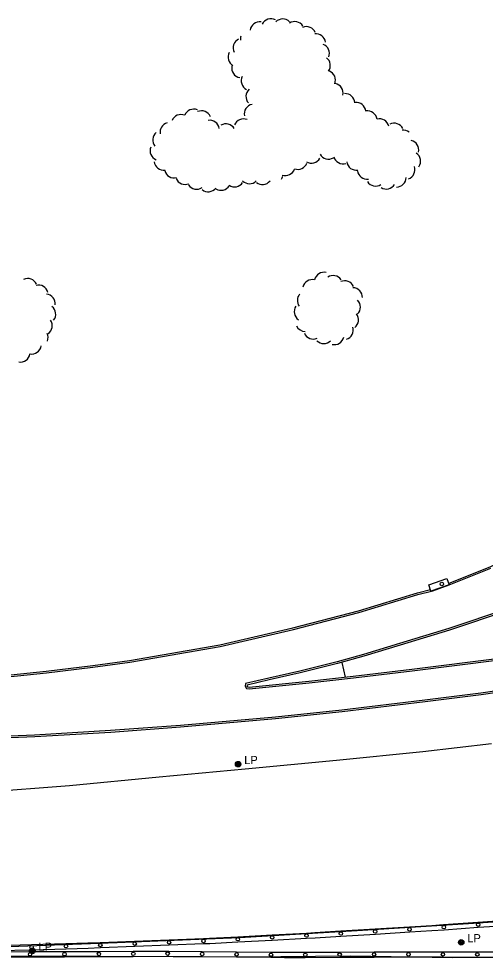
# Model space of a CAD drawing. Extents: x 2402803 to 2427059, y 6985292 to 6997652.
# Drawn here: x 2409028 to 2409299, y 6991338 to 6991885 of the extents above; entities that cross this region are included whole.
import ezdxf

# ---------------------------------------------------------------- set-up
doc = ezdxf.new("R2010")
doc.units = 0
for name, color, linetype in [('p_dtm sidewalk', 7, 'Continuous'), ('p_road - paved curb', 7, 'Continuous'), ('p_road bridge end', 7, 'Continuous'), ('p_road conc barrier', 7, 'Continuous'), ('p_structure general', 7, 'Continuous'), ('p_utility manhole', 7, 'Continuous'), ('p_veg woods', 7, 'Continuous')]:
    doc.layers.add(name, color=color, linetype=linetype)

msp = doc.modelspace()

# ---------------------------------------------------------------- linework, layer by layer
at = {"layer": 'p_dtm sidewalk'}
msp.add_lwpolyline([(2409215.87, 6991510.2), (2409217.75, 6991501.66)], dxfattribs=at)
at = {"layer": 'p_road - paved curb'}
for points in [[(2409278.09, 6991556.34), (2409302, 6991565.86), (2409313.88, 6991571.98), (2409327.56, 6991581.73), (2409341.56, 6991595.02), (2409354.41, 6991609.49), (2409362.55, 6991621.7), (2409365.05, 6991626.63), (2409365.15, 6991626.86)], [(2409256.55, 6991506.32), (2409307.38, 6991512.73), (2409341.98, 6991518), (2409356.19, 6991521.39), (2409364.64, 6991524.12), (2409372.83, 6991528.75), (2409382.62, 6991537.76), (2409388.68, 6991546.92), (2409393.37, 6991557.84), (2409395.06, 6991565.76), (2409393.81, 6991568.55), (2409390.62, 6991569.7), (2409386.86, 6991568.79), (2409365.08, 6991560.59), (2409335.12, 6991548.96), (2409312.49, 6991540.39), (2409278.35, 6991529.02)], [(2409256.68, 6991505.33), (2409307.52, 6991511.74), (2409342.17, 6991517.02), (2409356.46, 6991520.43), (2409365.04, 6991523.2), (2409373.42, 6991527.94), (2409383.39, 6991537.11), (2409389.56, 6991546.44), (2409394.33, 6991557.54), (2409396.11, 6991565.87), (2409394.55, 6991569.35), (2409390.68, 6991570.74), (2409386.57, 6991569.75), (2409364.72, 6991561.52), (2409334.76, 6991549.89), (2409312.15, 6991541.33), (2409278.03, 6991529.97)], [(2408730.37, 6991495.6), (2408790.02, 6991496.02), (2408852.29, 6991495.93), (2408880.56, 6991496.56), (2408944.73, 6991497.16), (2408978.26, 6991498.78), (2409008.26, 6991500.48), (2409044.05, 6991504.03), (2409071.12, 6991507.39), (2409092.54, 6991510.35), (2409144.99, 6991519.51), (2409187.62, 6991529.35), (2409225.75, 6991539.28), (2409260.01, 6991549.61), (2409268.61, 6991551.82), (2409278.09, 6991555.27), (2409302.41, 6991564.95)], [(2408730.36, 6991496.6), (2408790.02, 6991497.02), (2408852.28, 6991496.93), (2408880.54, 6991497.56), (2408944.7, 6991498.16), (2408978.21, 6991499.78), (2409008.18, 6991501.48), (2409043.94, 6991505.02), (2409070.99, 6991508.38), (2409092.39, 6991511.34), (2409144.79, 6991520.49), (2409187.38, 6991530.32), (2409225.48, 6991540.24), (2409259.74, 6991550.57), (2409267.28, 6991552.52)], [(2409278.03, 6991529.97), (2409249.39, 6991521.17), (2409228.32, 6991514.8), (2409213.09, 6991510.45), (2409191.41, 6991505.01), (2409173.39, 6991501.09), (2409159.87, 6991497.82), (2409159.52, 6991496.36), (2409160.42, 6991494.98), (2409161.91, 6991494.85), (2409196.73, 6991498.22), (2409222.59, 6991501.22), (2409256.68, 6991505.33)], [(2409278.32, 6991529.01), (2409249.68, 6991520.21), (2409228.6, 6991513.84), (2409213.35, 6991509.48), (2409191.64, 6991504.04), (2409173.61, 6991500.12), (2409160.7, 6991496.99), (2409160.59, 6991496.55), (2409160.99, 6991495.93), (2409161.91, 6991495.85), (2409196.62, 6991499.21), (2409222.47, 6991502.21), (2409256.56, 6991506.32)], [(2409327.26, 6991496.71), (2409296.57, 6991492.31), (2409264.13, 6991488.15), (2409215.8, 6991482.41), (2409177.17, 6991478.38), (2409121.97, 6991473.42), (2409081.41, 6991470.49), (2409037.23, 6991467.95), (2408985, 6991465.81), (2408934.05, 6991465.29), (2408881.99, 6991464.67), (2408830.43, 6991464.13), (2408783.34, 6991463.94), (2408731.1, 6991463.71)], [(2409327.43, 6991495.72), (2409296.7, 6991491.32), (2409264.25, 6991487.16), (2409215.91, 6991481.42), (2409177.27, 6991477.38), (2409122.05, 6991472.42), (2409081.47, 6991469.49), (2409037.28, 6991466.95), (2408985.03, 6991464.81), (2408934.06, 6991464.29), (2408882, 6991463.67), (2408830.44, 6991463.13), (2408783.34, 6991462.94), (2408731.1, 6991462.71)], [(2408728.35, 6991424.5), (2408786.87, 6991425.48), (2408837.26, 6991426.76), (2408888.53, 6991428.73), (2408946.08, 6991431.19), (2409006.8, 6991434.79), (2409057.44, 6991438.68), (2409109.55, 6991443.6), (2409159.56, 6991448.22), (2409212.62, 6991453.36), (2409262.85, 6991458.41), (2409302.83, 6991463.07)], [(2408730.7, 6991342.76), (2408805.07, 6991342.79), (2408890.72, 6991343.83), (2408950.8, 6991344.83), (2409027.97, 6991345.19), (2409085.23, 6991347.19), (2409156.3, 6991350.08), (2409224.77, 6991354.18), (2409289.35, 6991358.23), (2409358.28, 6991362.99), (2409429.4, 6991369.51), (2409511.52, 6991378.01), (2409586.6, 6991386.54), (2409644.27, 6991394.92), (2409727.09, 6991406.84), (2409804.55, 6991419.68), (2409929.16, 6991443.66), (2409963.83, 6991450.86)], [(2408732.38, 6991338.13), (2408826.07, 6991338.58), (2408925.18, 6991339.11), (2408991.8, 6991339.52), (2409075.37, 6991339.39), (2409159.97, 6991339.01), (2409220.81, 6991339.54), (2409280.06, 6991338.59), (2409338.14, 6991339.22), (2409386.62, 6991341.15), (2409426.56, 6991342.78), (2409480.78, 6991346.44), (2409524.07, 6991350.39), (2409574.21, 6991355.18), (2409619.3, 6991360.87), (2409680.15, 6991369.44), (2409731.1, 6991377.64), (2409785.05, 6991387.23), (2409843.11, 6991398.17), (2409892.4, 6991408.65), (2409940.87, 6991418.88), (2409962.31, 6991424)]]:
    msp.add_lwpolyline(points, dxfattribs=at)
at = {"layer": 'p_road bridge end'}
msp.add_lwpolyline([(2409278.13, 6991555.39), (2409267.58, 6991551.65), (2409266.31, 6991555.23), (2409276.86, 6991558.97)], close=True, dxfattribs=at)
at = {"layer": 'p_road conc barrier'}
for p, q in [((2409294.91, 6991359.08), (2409314.85, 6991360.48)), ((2409215.12, 6991353.96), (2409235.08, 6991355.18)), ((2409235.08, 6991355.18), (2409255.04, 6991356.4)), ((2409274.97, 6991357.68), (2409294.91, 6991359.08)), ((2409275.18, 6991354.68), (2409295.12, 6991356.09)), ((2409295.12, 6991356.09), (2409315.06, 6991357.49)), ((2409115.33, 6991348.85), (2409135.31, 6991349.64)), ((2409155.24, 6991350.65), (2409175.21, 6991351.72)), ((2409175.21, 6991351.72), (2409195.18, 6991352.78)), ((2409175.37, 6991348.72), (2409195.34, 6991349.78)), ((2409215.3, 6991350.96), (2409235.27, 6991352.18)), ((2409235.27, 6991352.18), (2409255.23, 6991353.4)), ((2409015.43, 6991345.52), (2409035.42, 6991346.08)), ((2409035.42, 6991346.08), (2409055.41, 6991346.64)), ((2409075.36, 6991347.28), (2409095.35, 6991348.07)), ((2409075.48, 6991344.28), (2409095.46, 6991345.07)), ((2409095.35, 6991348.07), (2409115.33, 6991348.85)), ((2409095.46, 6991345.07), (2409115.44, 6991345.86)), ((2409115.44, 6991345.86), (2409135.43, 6991346.64)), ((2409155.4, 6991347.66), (2409175.37, 6991348.72)), ((2409014.58, 6991341.89), (2409034.58, 6991341.94)), ((2409014.59, 6991338.89), (2409034.59, 6991338.94)), ((2409015.52, 6991342.52), (2409035.51, 6991343.08)), ((2409035.51, 6991343.08), (2409055.5, 6991343.64)), ((2409054.57, 6991342), (2409074.57, 6991342.09)), ((2409054.58, 6991339), (2409074.58, 6991339.09)), ((2409074.57, 6991342.09), (2409094.57, 6991342.19)), ((2409074.58, 6991339.09), (2409094.58, 6991339.19)), ((2409094.57, 6991342.19), (2409114.57, 6991342.28)), ((2409094.58, 6991339.19), (2409114.58, 6991339.28)), ((2409134.58, 6991339.07), (2409154.58, 6991338.86)), ((2409134.61, 6991342.07), (2409154.61, 6991341.86)), ((2409154.58, 6991338.86), (2409174.57, 6991338.65)), ((2409154.61, 6991341.86), (2409174.61, 6991341.64)), ((2409194.56, 6991341.62), (2409214.55, 6991341.73)), ((2409194.57, 6991338.62), (2409214.57, 6991338.73)), ((2409214.55, 6991341.73), (2409234.55, 6991341.83)), ((2409214.57, 6991338.73), (2409234.56, 6991338.83)), ((2409254.56, 6991341.86), (2409274.56, 6991341.84)), ((2409254.56, 6991338.86), (2409274.55, 6991338.84)), ((2409274.55, 6991338.84), (2409294.55, 6991338.82)), ((2409274.56, 6991341.84), (2409294.55, 6991341.82)), ((2409294.55, 6991341.82), (2409314.55, 6991341.8)), ((2409294.55, 6991338.82), (2409314.54, 6991338.8))]:
    msp.add_line(p, q, dxfattribs=at)
for points in [[(2409255.04, 6991356.4), (2409268.01, 6991357.19), (2409274.97, 6991357.68)], [(2409135.31, 6991349.64), (2409138.84, 6991349.78), (2409155.24, 6991350.65)], [(2409195.18, 6991352.78), (2409200.04, 6991353.04), (2409215.12, 6991353.96)], [(2409195.34, 6991349.78), (2409200.21, 6991350.04), (2409215.3, 6991350.96)], [(2409255.23, 6991353.4), (2409268.2, 6991354.19), (2409275.18, 6991354.68)], [(2409055.41, 6991346.64), (2409068.22, 6991347), (2409075.36, 6991347.28)], [(2409055.5, 6991343.64), (2409068.32, 6991344), (2409075.48, 6991344.28)], [(2409135.43, 6991346.64), (2409138.98, 6991346.78), (2409155.4, 6991347.66)], [(2409034.58, 6991341.94), (2409047.83, 6991341.97), (2409054.57, 6991342)], [(2409034.59, 6991338.94), (2409047.84, 6991338.97), (2409054.58, 6991339)], [(2409114.57, 6991342.28), (2409115.19, 6991342.28), (2409134.61, 6991342.07)], [(2409114.58, 6991339.28), (2409115.19, 6991339.28), (2409134.58, 6991339.07)], [(2409174.57, 6991338.65), (2409182.54, 6991338.56), (2409194.57, 6991338.62)], [(2409174.61, 6991341.64), (2409182.54, 6991341.56), (2409194.56, 6991341.62)], [(2409234.55, 6991341.83), (2409242.57, 6991341.87), (2409254.56, 6991341.86)], [(2409234.56, 6991338.83), (2409242.57, 6991338.87), (2409254.56, 6991338.86)]]:
    msp.add_lwpolyline(points, dxfattribs=at)
for centre in [(2409255.14, 6991354.9), (2409275.08, 6991356.18), (2409295.01, 6991357.58), (2409155.32, 6991349.15), (2409175.29, 6991350.22), (2409195.26, 6991351.28), (2409215.21, 6991352.46), (2409235.17, 6991353.68), (2409035.46, 6991344.58), (2409055.45, 6991345.14), (2409075.42, 6991345.78), (2409095.4, 6991346.57), (2409115.39, 6991347.35), (2409135.37, 6991348.14), (2409034.58, 6991340.44), (2409054.58, 6991340.5), (2409074.58, 6991340.59), (2409094.57, 6991340.69), (2409114.57, 6991340.78), (2409134.59, 6991340.57), (2409154.59, 6991340.36), (2409174.59, 6991340.14), (2409194.56, 6991340.12), (2409214.56, 6991340.23), (2409234.55, 6991340.33), (2409254.56, 6991340.36), (2409274.55, 6991340.34), (2409294.55, 6991340.32)]:
    msp.add_circle(centre, 1, dxfattribs=at)
at = {"layer": 'p_structure general'}
msp.add_circle((2409273.91, 6991555.77), 1, dxfattribs=at)
at = {"layer": 'p_utility manhole'}
for centre, radius in [((2409155.5, 6991451), 1.6), ((2409155.5, 6991451), 1.3), ((2409155.5, 6991451), 1), ((2409155.5, 6991451), 0.539), ((2409155.5, 6991451), 0.192), ((2409035.93, 6991342.44), 1.6), ((2409285.18, 6991347.34), 1.6), ((2409285.18, 6991347.34), 1.3), ((2409285.18, 6991347.34), 1), ((2409285.18, 6991347.34), 0.539), ((2409285.18, 6991347.34), 0.192), ((2409035.93, 6991342.44), 1.3), ((2409035.93, 6991342.44), 1), ((2409035.93, 6991342.44), 0.539), ((2409035.93, 6991342.44), 0.192)]:
    msp.add_circle(centre, radius, dxfattribs=at)
at = {"layer": 'p_veg woods'}
for centre, start, end in [((2409168.05, 6991877.08), 81.9358, 171.9358), ((2409174.57, 6991878.87), 62.6544, 152.6544), ((2409181.46, 6991878.8), 45.692, 135.692), ((2409188.43, 6991877.23), 32.9549, 122.9549), ((2409195.15, 6991874.32), 22.6945, 112.6945), ((2409162.53, 6991872.87), 163.477, 187.6437), ((2409200.74, 6991870.18), 7.4974, 97.4974), ((2409158.22, 6991867.54), 115.2742, 205.2742), ((2409202.93, 6991864.37), 338.7076, 68.7076), ((2409155.25, 6991862.21), 150.8794, 240.8794), ((2409203.46, 6991857.36), 323.187, 53.187), ((2409157.41, 6991855.89), 169.7296, 259.7296), ((2409206.44, 6991848.85), 338.107, 68.107), ((2409162.97, 6991848.52), 153.5493, 243.5493), ((2409210.85, 6991841.38), 347.7453, 77.7453), ((2409165.68, 6991839.4), 132.6604, 222.6604), ((2409217.73, 6991835.36), 3.2288, 93.2288), ((2409224.11, 6991830.21), 6.0884, 96.0884), ((2409129.69, 6991826.31), 67.8828, 157.8828), ((2409134.18, 6991825.35), 23.3748, 113.3748), ((2409164.73, 6991829.2), 101.8148, 191.8148), ((2409230.64, 6991825.32), 8.3187, 98.3187), ((2409122.32, 6991823.2), 67.8828, 157.8828), ((2409138.97, 6991819.82), 9.631, 99.631), ((2409158.6, 6991820.63), 67.9525, 157.9525), ((2409237.62, 6991820.72), 13.5154, 103.5154), ((2409115.75, 6991818.48), 105.2888, 188.7183), ((2409148.41, 6991817.77), 31.0414, 121.0414), ((2409246.19, 6991818.12), 26.3304, 116.3304), ((2409251.57, 6991814.06), 53.2265, 97.7269), ((2409111.48, 6991814.02), 129.5687, 219.5687), ((2409254.88, 6991808.23), 347.1532, 77.1532), ((2409109.97, 6991807.81), 158.2056, 248.2056), ((2409198.08, 6991806.22), 240.2078, 330.2078), ((2409208.08, 6991808.56), 209.5733, 299.5733), ((2409216.51, 6991805.84), 197.1545, 287.1545), ((2409255.89, 6991801.7), 325.5982, 55.5982), ((2409112.24, 6991802.16), 188.0267, 278.0267), ((2409190.19, 6991802.57), 249.9389, 339.9389), ((2409224.29, 6991802.06), 188.3989, 278.3989), ((2409252.68, 6991796.79), 288.4695, 18.4695), ((2409118.3, 6991797.62), 194.2984, 284.2984), ((2409175.9, 6991794.12), 328.6149, 348.9469), ((2409182.95, 6991798.94), 251.3614, 341.3614), ((2409230.42, 6991796.92), 188.2424, 278.2424), ((2409247.55, 6991792.3), 269.5914, 359.5914), ((2409124.65, 6991793.82), 202.9817, 292.9817), ((2409131.36, 6991791.06), 214.0481, 304.0481), ((2409145.54, 6991790.41), 238.452, 328.452), ((2409153.43, 6991792.41), 236.5082, 326.5082), ((2409162.09, 6991794.26), 224.7235, 314.7235), ((2409169.66, 6991793.79), 231.0467, 321.0467), ((2409235.42, 6991792.88), 213.0855, 303.0855), ((2409241.62, 6991791.15), 238.4129, 328.4129), ((2409138.09, 6991789.57), 231.1606, 321.1606), ((2409033.17, 6991727.83), 24.5295, 114.5295), ((2409198.68, 6991727.21), 76.9071, 166.9071), ((2409205.47, 6991731.44), 76.9071, 166.9071), ((2409210.76, 6991729.53), 34.4419, 124.4419), ((2409217.45, 6991726.49), 24.224, 114.224), ((2409039.38, 6991724), 13.928, 103.928), ((2409222.09, 6991722.48), 358.4455, 88.4455), ((2409043.46, 6991718.81), 353.0803, 83.0803), ((2409195.57, 6991720.69), 139.5835, 215.3591), ((2409220.94, 6991716.9), 314.4725, 44.4725), ((2409043.82, 6991712.73), 322.0121, 52.0121), ((2409193.73, 6991714.19), 146.2377, 236.2377), ((2409219.84, 6991709.43), 307.7576, 37.7576), ((2409041.82, 6991706.09), 304.1431, 34.1431), ((2409194.53, 6991708.33), 204.3101, 270.3051), ((2409216.79, 6991703.52), 287.6422, 17.6422), ((2409039.39, 6991699.01), 339.757, 26.5333), ((2409199.17, 6991703.89), 203.7569, 293.7569), ((2409211.38, 6991700.64), 256.9761, 346.9761), ((2409035.46, 6991695.15), 260.5262, 350.5262), ((2409205.25, 6991701.27), 225.1691, 315.1691), ((2409028.95, 6991690.5), 260.5262, 350.5262)]:
    msp.add_arc(centre, 5.65, start, end, dxfattribs=at)

# ---------------------------------------------------------------- texts
at = {"layer": 'p_utility manhole'}
for p in [(2409155.5, 6991451), (2409285.18, 6991347.34), (2409035.93, 6991342.44)]:
    msp.add_text('  LP', height=4.8, dxfattribs=at).set_placement(p)

doc.saveas('drawing.dxf')
